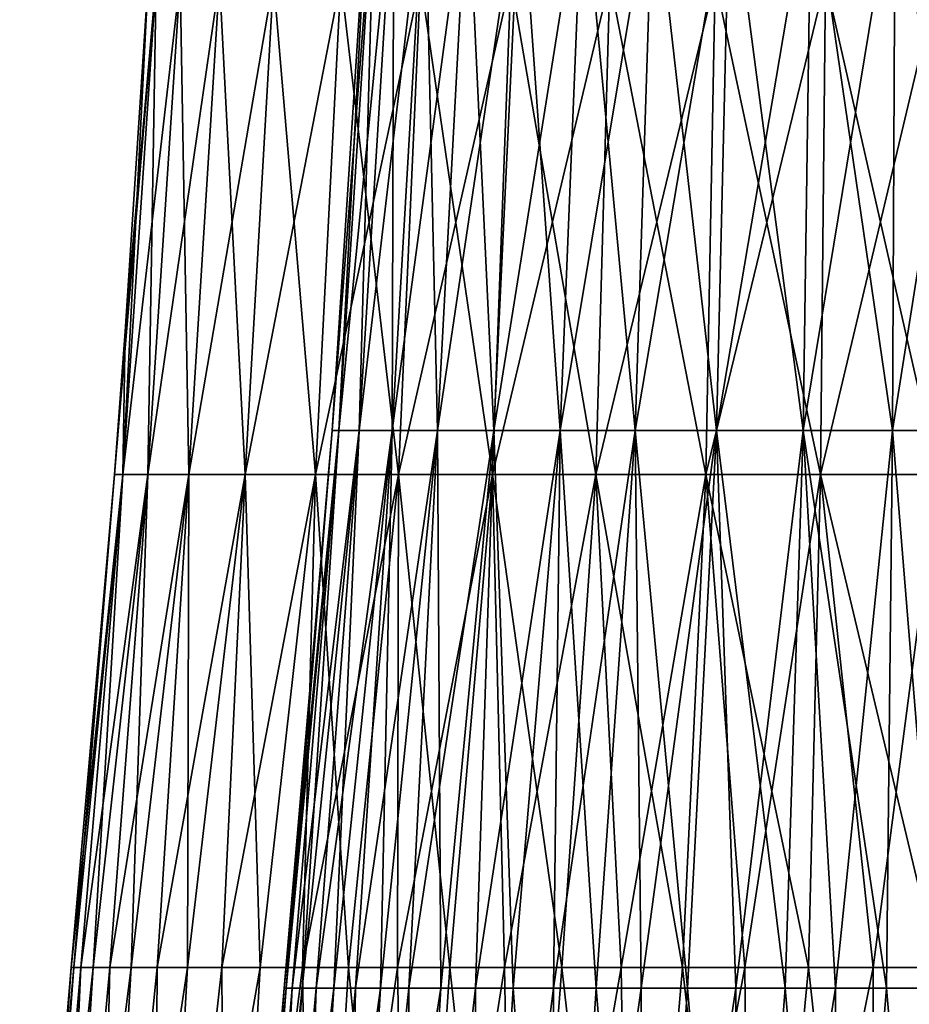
# Model space of a CAD drawing. Header units: metres. Extents: x -62 to 300, y -109 to 109.
# Tile 444 of 656: x -14 to 0, y 37 to 52. Entities that reach past the tile are written whole.
import ezdxf

# ---------------------------------------------------------------- set-up
doc = ezdxf.new("R2010")
doc.units = ezdxf.units.M
doc.layers.add('solid_500635', color=7, linetype='CONTINUOUS')

msp = doc.modelspace()

# ---------------------------------------------------------------- linework, layer by layer
at = {"layer": 'solid_500635'}
for points in [[(-8.688244, 54.543747, 1.309542), (-9.240166, 45.915028, 1.392731), (-9.344537, 45.915028)], [(-8.688244, 54.543747, 1.309542), (-9.344537, 45.915028), (-8.786381, 54.543747)], [(-9.240166, 45.915028, -1.392731), (-8.786381, 54.543747), (-9.344537, 45.915028)], [(-8.396027, 54.543747, 2.589831), (-8.929385, 45.915028, 2.75435), (-9.240166, 45.915028, 1.392731)], [(-8.688244, 54.543747, 1.309542), (-8.396027, 54.543747, 2.589831), (-9.240166, 45.915028, 1.392731)], [(-9.240166, 45.915028, -1.392731), (-8.688244, 54.543747, -1.309542), (-8.786381, 54.543747)], [(-9.240166, 45.915028, -1.392731), (-8.929385, 45.915028, -2.75435), (-8.688244, 54.543747, -1.309542)], [(-7.916255, 54.543747, 3.812268), (-8.419136, 45.915028, 4.054442), (-8.929385, 45.915028, 2.75435)], [(-8.396027, 54.543747, 2.589831), (-7.916255, 54.543747, 3.812268), (-8.929385, 45.915028, 2.75435)], [(-8.929385, 45.915028, -2.75435), (-8.396027, 54.543747, -2.589831), (-8.688244, 54.543747, -1.309542)], [(-8.929385, 45.915028, -2.75435), (-8.419136, 45.915028, -4.054442), (-8.396027, 54.543747, -2.589831)], [(-7.259648, 54.543747, 4.949544), (-7.720819, 45.915028, 5.263965), (-8.419136, 45.915028, 4.054442)], [(-7.916255, 54.543747, 3.812268), (-7.259648, 54.543747, 4.949544), (-8.419136, 45.915028, 4.054442)], [(-8.419136, 45.915028, -4.054442), (-7.916255, 54.543747, -3.812268), (-8.396027, 54.543747, -2.589831)], [(-8.419136, 45.915028, -4.054442), (-7.720819, 45.915028, -5.263965), (-7.916255, 54.543747, -3.812268)], [(-7.720819, 45.915028, -5.263965), (-7.259648, 54.543747, -4.949544), (-7.916255, 54.543747, -3.812268)], [(-6.440873, 54.543747, 5.976257), (-6.85003, 45.915028, 6.355899), (-7.720819, 45.915028, 5.263965)], [(-7.259648, 54.543747, 4.949544), (-6.440873, 54.543747, 5.976257), (-7.720819, 45.915028, 5.263965)], [(-7.720819, 45.915028, -5.263965), (-6.85003, 45.915028, -6.355899), (-7.259648, 54.543747, -4.949544)], [(-6.85003, 45.915028, -6.355899), (-6.440873, 54.543747, -5.976257), (-7.259648, 54.543747, -4.949544)], [(-5.478219, 54.543747, 6.869469), (-5.826223, 45.915028, 7.305853), (-6.85003, 45.915028, 6.355899)], [(-6.440873, 54.543747, 5.976257), (-5.478219, 54.543747, 6.869469), (-6.85003, 45.915028, 6.355899)], [(-6.85003, 45.915028, -6.355899), (-5.826223, 45.915028, -7.305853), (-6.440873, 54.543747, -5.976257)], [(-5.826223, 45.915028, -7.305853), (-5.478219, 54.543747, -6.869469), (-6.440873, 54.543747, -5.976257)], [(-4.39319, 54.543747, 7.609229), (-4.672268, 45.915028, 8.092606), (-5.826223, 45.915028, 7.305853)], [(-5.478219, 54.543747, 6.869469), (-4.39319, 54.543747, 7.609229), (-5.826223, 45.915028, 7.305853)], [(-5.826223, 45.915028, -7.305853), (-4.672268, 45.915028, -8.092606), (-5.478219, 54.543747, -6.869469)], [(-4.672268, 45.915028, -8.092606), (-4.39319, 54.543747, -7.609229), (-5.478219, 54.543747, -6.869469)], [(-3.210025, 54.543747, 8.179011), (-3.413943, 45.915028, 8.698584), (-4.672268, 45.915028, 8.092606)], [(-4.39319, 54.543747, 7.609229), (-3.210025, 54.543747, 8.179011), (-4.672268, 45.915028, 8.092606)], [(-4.672268, 45.915028, -8.092606), (-3.413943, 45.915028, -8.698584), (-4.39319, 54.543747, -7.609229)], [(-3.413943, 45.915028, -8.698584), (-3.210025, 54.543747, -8.179011), (-4.39319, 54.543747, -7.609229)], [(-1.955154, 54.543747, 8.566088), (-2.079355, 45.915028, 9.11025), (-3.413943, 45.915028, 8.698584)], [(-3.210025, 54.543747, 8.179011), (-1.955154, 54.543747, 8.566088), (-3.413943, 45.915028, 8.698584)], [(-3.413943, 45.915028, -8.698584), (-2.079355, 45.915028, -9.11025), (-3.210025, 54.543747, -8.179011)], [(-2.079355, 45.915028, -9.11025), (-1.955154, 54.543747, -8.566088), (-3.210025, 54.543747, -8.179011)], [(-0.656607, 54.543747, 8.761812), (-0.698318, 45.915028, 9.318407), (-2.079355, 45.915028, 9.11025)], [(-1.955154, 54.543747, 8.566088), (-0.656607, 54.543747, 8.761812), (-2.079355, 45.915028, 9.11025)], [(-2.079355, 45.915028, -9.11025), (-0.698318, 45.915028, -9.318407), (-1.955154, 54.543747, -8.566088)], [(-0.698318, 45.915028, -9.318407), (-0.656607, 54.543747, -8.761812), (-1.955154, 54.543747, -8.566088)], [(0.656607, 54.543747, 8.761812), (0.698318, 45.915028, 9.318407), (-0.698318, 45.915028, 9.318407)], [(-0.656607, 54.543747, 8.761812), (0.656607, 54.543747, 8.761812), (-0.698318, 45.915028, 9.318407)], [(-0.698318, 45.915028, -9.318407), (0.698318, 45.915028, -9.318407), (-0.656607, 54.543747, -8.761812)], [(0.698318, 45.915028, -9.318407), (0.656607, 54.543747, -8.761812), (-0.656607, 54.543747, -8.761812)], [(-12.061921, 52.866737, -1.734242), (-12.7061, 45.23761), (-12.54082, 47.441353)], [(-12.57677, 45.23761, -1.808267), (-12.7061, 45.23761), (-12.061921, 52.866737, -1.734242)], [(-12.57677, 45.23761, 1.808267), (-12.061921, 52.866737, 1.734242), (-12.185957, 52.86673)], [(-12.57677, 45.23761, 1.808267), (-12.191413, 45.23761, 3.579722), (-12.061921, 52.866737, 1.734242)], [(-12.57677, 45.23761, -1.808267), (-12.061921, 52.866737, -1.734242), (-11.69234, 52.866737, -3.433181)], [(-12.191413, 45.23761, -3.579722), (-12.57677, 45.23761, -1.808267), (-11.69234, 52.866737, -3.433181)], [(-12.54082, 47.441353), (-12.57677, 45.23761, 1.808267), (-12.185957, 52.86673)], [(-12.061921, 52.866737, -1.734242), (-12.54082, 47.441353), (-12.185957, 52.86673)], [(-12.191413, 45.23761, 3.579722), (-11.69234, 52.866737, 3.433181), (-12.061921, 52.866737, 1.734242)], [(-12.191413, 45.23761, 3.579722), (-11.557875, 45.23761, 5.278305), (-11.69234, 52.866737, 3.433181)], [(-12.191413, 45.23761, -3.579722), (-11.69234, 52.866737, -3.433181), (-11.084736, 52.866737, -5.062229)], [(-11.557875, 45.23761, -5.278305), (-12.191413, 45.23761, -3.579722), (-11.084736, 52.866737, -5.062229)], [(-11.557875, 45.23761, 5.278305), (-11.084736, 52.866737, 5.062229), (-11.69234, 52.866737, 3.433181)], [(-11.557875, 45.23761, 5.278305), (-10.689051, 45.23761, 6.869436), (-11.084736, 52.866737, 5.062229)], [(-11.557875, 45.23761, -5.278305), (-11.084736, 52.866737, -5.062229), (-10.251479, 52.866737, -6.588225)], [(-10.689051, 45.23761, -6.869436), (-11.557875, 45.23761, -5.278305), (-10.251479, 52.866737, -6.588225)], [(-10.689051, 45.23761, 6.869436), (-10.251479, 52.866737, 6.588225), (-11.084736, 52.866737, 5.062229)], [(-10.689051, 45.23761, 6.869436), (-9.60263, 45.23761, 8.320725), (-10.251479, 52.866737, 6.588225)], [(-10.689051, 45.23761, -6.869436), (-10.251479, 52.866737, -6.588225), (-9.209532, 52.866737, -7.980104)], [(-9.60263, 45.23761, -8.320725), (-10.689051, 45.23761, -6.869436), (-9.209532, 52.866737, -7.980104)], [(-9.60263, 45.23761, 8.320725), (-9.209532, 52.866737, 7.980104), (-10.251479, 52.866737, 6.588225)], [(-9.60263, 45.23761, 8.320725), (-8.320725, 45.23761, 9.60263), (-9.209532, 52.866737, 7.980104)], [(-9.60263, 45.23761, -8.320725), (-9.209532, 52.866737, -7.980104), (-7.980104, 52.866737, -9.209532)], [(-8.320725, 45.23761, -9.60263), (-9.60263, 45.23761, -8.320725), (-7.980104, 52.866737, -9.209532)], [(-8.320725, 45.23761, 9.60263), (-7.980104, 52.866737, 9.209532), (-9.209532, 52.866737, 7.980104)], [(-8.320725, 45.23761, 9.60263), (-6.869436, 45.23761, 10.689051), (-7.980104, 52.866737, 9.209532)], [(-8.320725, 45.23761, -9.60263), (-7.980104, 52.866737, -9.209532), (-6.588225, 52.866737, -10.251479)], [(-6.869436, 45.23761, -10.689051), (-8.320725, 45.23761, -9.60263), (-6.588225, 52.866737, -10.251479)], [(-6.869436, 45.23761, 10.689051), (-6.588225, 52.866737, 10.251479), (-7.980104, 52.866737, 9.209532)], [(-6.869436, 45.23761, 10.689051), (-5.278305, 45.23761, 11.557875), (-6.588225, 52.866737, 10.251479)], [(-6.869436, 45.23761, -10.689051), (-6.588225, 52.866737, -10.251479), (-5.062229, 52.866737, -11.084736)], [(-5.278305, 45.23761, -11.557875), (-6.869436, 45.23761, -10.689051), (-5.062229, 52.866737, -11.084736)], [(-5.278305, 45.23761, 11.557875), (-5.062229, 52.866737, 11.084736), (-6.588225, 52.866737, 10.251479)], [(-5.278305, 45.23761, 11.557875), (-3.579722, 45.23761, 12.191413), (-5.062229, 52.866737, 11.084736)], [(-5.278305, 45.23761, -11.557875), (-5.062229, 52.866737, -11.084736), (-3.433181, 52.866737, -11.69234)], [(-3.579722, 45.23761, -12.191413), (-5.278305, 45.23761, -11.557875), (-3.433181, 52.866737, -11.69234)], [(-3.579722, 45.23761, 12.191413), (-3.433181, 52.866737, 11.69234), (-5.062229, 52.866737, 11.084736)], [(-3.579722, 45.23761, 12.191413), (-1.808267, 45.23761, 12.57677), (-3.433181, 52.866737, 11.69234)], [(-3.579722, 45.23761, -12.191413), (-3.433181, 52.866737, -11.69234), (-1.734242, 52.866737, -12.061921)], [(-1.808267, 45.23761, -12.57677), (-3.579722, 45.23761, -12.191413), (-1.734242, 52.866737, -12.061921)], [(-1.808267, 45.23761, 12.57677), (-1.734242, 52.866737, 12.061921), (-3.433181, 52.866737, 11.69234)], [(-1.808267, 45.23761, 12.57677), (0, 45.23761, 12.7061), (-1.734242, 52.866737, 12.061921)], [(-1.808267, 45.23761, -12.57677), (-1.734242, 52.866737, -12.061921), (0, 52.866737, -12.185956)], [(0, 45.23761, -12.7061), (-1.808267, 45.23761, -12.57677), (0, 52.866737, -12.185956)], [(0, 45.23761, 12.7061), (0, 52.866737, 12.185956), (-1.734242, 52.866737, 12.061921)], [(-12.54082, 47.441353), (-12.7061, 45.23761), (-12.57677, 45.23761, 1.808267)], [(-9.240166, 45.915028, 1.392731), (-10.055351, 37.30883, 0.791373), (-10.086445, 37.30883)], [(-9.344537, 45.915028), (-10.086445, 37.30883), (-10.055351, 37.30883, -0.791373)], [(-9.344537, 45.915028), (-9.240166, 45.915028, 1.392731), (-10.086445, 37.30883)], [(-9.240166, 45.915028, 1.392731), (-9.962264, 37.30883, 1.577868), (-10.055351, 37.30883, 0.791373)], [(-9.240166, 45.915028, -1.392731), (-10.055351, 37.30883, -0.791373), (-9.962264, 37.30883, -1.577868)], [(-9.240166, 45.915028, -1.392731), (-9.344537, 45.915028), (-10.055351, 37.30883, -0.791373)], [(-8.929385, 45.915028, 2.75435), (-9.807755, 37.30883, 2.354634), (-9.962264, 37.30883, 1.577868)], [(-9.240166, 45.915028, 1.392731), (-8.929385, 45.915028, 2.75435), (-9.962264, 37.30883, 1.577868)], [(-9.240166, 45.915028, -1.392731), (-9.962264, 37.30883, -1.577868), (-9.807755, 37.30883, -2.354634)], [(-8.929385, 45.915028, 2.75435), (-9.592779, 37.30883, 3.116883), (-9.807755, 37.30883, 2.354634)], [(-8.929385, 45.915028, -2.75435), (-9.807755, 37.30883, -2.354634), (-9.592779, 37.30883, -3.116883)], [(-9.240166, 45.915028, -1.392731), (-9.807755, 37.30883, -2.354634), (-8.929385, 45.915028, -2.75435)], [(-8.419136, 45.915028, 4.054442), (-9.31866, 37.30883, 3.859915), (-9.592779, 37.30883, 3.116883)], [(-8.929385, 45.915028, 2.75435), (-8.419136, 45.915028, 4.054442), (-9.592779, 37.30883, 3.116883)], [(-8.929385, 45.915028, -2.75435), (-9.592779, 37.30883, -3.116883), (-9.31866, 37.30883, -3.859915)], [(-8.419136, 45.915028, 4.054442), (-8.987088, 37.30883, 4.57915), (-9.31866, 37.30883, 3.859915)], [(-8.419136, 45.915028, -4.054442), (-9.31866, 37.30883, -3.859915), (-8.987088, 37.30883, -4.57915)], [(-8.929385, 45.915028, -2.75435), (-9.31866, 37.30883, -3.859915), (-8.419136, 45.915028, -4.054442)], [(-7.720819, 45.915028, 5.263965), (-8.600108, 37.30883, 5.270153), (-8.987088, 37.30883, 4.57915)], [(-8.419136, 45.915028, 4.054442), (-7.720819, 45.915028, 5.263965), (-8.987088, 37.30883, 4.57915)], [(-8.419136, 45.915028, -4.054442), (-8.987088, 37.30883, -4.57915), (-8.600108, 37.30883, -5.270153)], [(-7.720819, 45.915028, 5.263965), (-8.160106, 37.30883, 5.928663), (-8.600108, 37.30883, 5.270153)], [(-7.720819, 45.915028, -5.263965), (-8.600108, 37.30883, -5.270153), (-8.160106, 37.30883, -5.928663)], [(-8.419136, 45.915028, -4.054442), (-8.600108, 37.30883, -5.270153), (-7.720819, 45.915028, -5.263965)], [(-6.85003, 45.915028, 6.355899), (-7.669793, 37.30883, 6.550622), (-8.160106, 37.30883, 5.928663)], [(-7.720819, 45.915028, 5.263965), (-6.85003, 45.915028, 6.355899), (-8.160106, 37.30883, 5.928663)], [(-7.720819, 45.915028, -5.263965), (-8.160106, 37.30883, -5.928663), (-7.669793, 37.30883, -6.550622)], [(-7.720819, 45.915028, -5.263965), (-7.669793, 37.30883, -6.550622), (-6.85003, 45.915028, -6.355899)], [(-6.85003, 45.915028, 6.355899), (-7.132194, 37.30883, 7.132194), (-7.669793, 37.30883, 6.550622)], [(-6.85003, 45.915028, -6.355899), (-7.669793, 37.30883, -6.550622), (-7.132194, 37.30883, -7.132194)], [(-5.826223, 45.915028, 7.305853), (-6.550622, 37.30883, 7.669793), (-7.132194, 37.30883, 7.132194)], [(-6.85003, 45.915028, 6.355899), (-5.826223, 45.915028, 7.305853), (-7.132194, 37.30883, 7.132194)], [(-6.85003, 45.915028, -6.355899), (-7.132194, 37.30883, -7.132194), (-6.550622, 37.30883, -7.669793)], [(-6.85003, 45.915028, -6.355899), (-6.550622, 37.30883, -7.669793), (-5.826223, 45.915028, -7.305853)], [(-5.826223, 45.915028, 7.305853), (-5.928663, 37.30883, 8.160106), (-6.550622, 37.30883, 7.669793)], [(-5.826223, 45.915028, -7.305853), (-6.550622, 37.30883, -7.669793), (-5.928663, 37.30883, -8.160106)], [(-4.672268, 45.915028, 8.092606), (-5.270153, 37.30883, 8.600108), (-5.928663, 37.30883, 8.160106)], [(-5.826223, 45.915028, 7.305853), (-4.672268, 45.915028, 8.092606), (-5.928663, 37.30883, 8.160106)], [(-5.826223, 45.915028, -7.305853), (-5.928663, 37.30883, -8.160106), (-5.270153, 37.30883, -8.600108)], [(-5.826223, 45.915028, -7.305853), (-5.270153, 37.30883, -8.600108), (-4.672268, 45.915028, -8.092606)], [(-4.672268, 45.915028, 8.092606), (-4.57915, 37.30883, 8.987088), (-5.270153, 37.30883, 8.600108)], [(-4.672268, 45.915028, -8.092606), (-5.270153, 37.30883, -8.600108), (-4.57915, 37.30883, -8.987088)], [(-4.672268, 45.915028, 8.092606), (-3.413943, 45.915028, 8.698584), (-4.57915, 37.30883, 8.987088)], [(-4.672268, 45.915028, -8.092606), (-4.57915, 37.30883, -8.987088), (-3.859915, 37.30883, -9.31866)], [(-4.672268, 45.915028, -8.092606), (-3.859915, 37.30883, -9.31866), (-3.413943, 45.915028, -8.698584)], [(-3.413943, 45.915028, 8.698584), (-3.859915, 37.30883, 9.31866), (-4.57915, 37.30883, 8.987088)], [(-3.413943, 45.915028, 8.698584), (-3.116883, 37.30883, 9.592779), (-3.859915, 37.30883, 9.31866)], [(-3.413943, 45.915028, -8.698584), (-3.859915, 37.30883, -9.31866), (-3.116883, 37.30883, -9.592779)], [(-3.413943, 45.915028, 8.698584), (-2.079355, 45.915028, 9.11025), (-3.116883, 37.30883, 9.592779)], [(-3.413943, 45.915028, -8.698584), (-3.116883, 37.30883, -9.592779), (-2.354634, 37.30883, -9.807755)], [(-3.413943, 45.915028, -8.698584), (-2.354634, 37.30883, -9.807755), (-2.079355, 45.915028, -9.11025)], [(-2.079355, 45.915028, 9.11025), (-2.354634, 37.30883, 9.807755), (-3.116883, 37.30883, 9.592779)], [(-2.079355, 45.915028, 9.11025), (-1.577868, 37.30883, 9.962264), (-2.354634, 37.30883, 9.807755)], [(-2.079355, 45.915028, -9.11025), (-2.354634, 37.30883, -9.807755), (-1.577868, 37.30883, -9.962264)], [(-2.079355, 45.915028, 9.11025), (-0.698318, 45.915028, 9.318407), (-1.577868, 37.30883, 9.962264)], [(-2.079355, 45.915028, -9.11025), (-1.577868, 37.30883, -9.962264), (-0.791373, 37.30883, -10.055351)], [(-2.079355, 45.915028, -9.11025), (-0.791373, 37.30883, -10.055351), (-0.698318, 45.915028, -9.318407)], [(-0.698318, 45.915028, 9.318407), (-0.791373, 37.30883, 10.055351), (-1.577868, 37.30883, 9.962264)], [(-0.698318, 45.915028, 9.318407), (0, 37.30883, 10.086445), (-0.791373, 37.30883, 10.055351)], [(-0.698318, 45.915028, -9.318407), (-0.791373, 37.30883, -10.055351), (0, 37.30883, -10.086445)], [(-0.698318, 45.915028, 9.318407), (0.698318, 45.915028, 9.318407), (0, 37.30883, 10.086445)], [(-0.698318, 45.915028, -9.318407), (0, 37.30883, -10.086445), (0.698318, 45.915028, -9.318407)], [(-12.57677, 45.23761, -1.808267), (-13.333644, 37.627399, -0.999218), (-13.371032, 37.627399)], [(-12.7061, 45.23761), (-13.371032, 37.627399), (-13.333644, 37.627399, 0.999218)], [(-12.57677, 45.23761, -1.808267), (-13.371032, 37.627399), (-12.7061, 45.23761)], [(-12.57677, 45.23761, -1.808267), (-13.221688, 37.627399, -1.992849), (-13.333644, 37.627399, -0.999218)], [(-12.57677, 45.23761, 1.808267), (-13.333644, 37.627399, 0.999218), (-13.221688, 37.627399, 1.992849)], [(-12.7061, 45.23761), (-13.333644, 37.627399, 0.999218), (-12.57677, 45.23761, 1.808267)], [(-12.191413, 45.23761, -3.579722), (-13.035792, 37.627399, -2.975334), (-13.221688, 37.627399, -1.992849)], [(-12.191413, 45.23761, -3.579722), (-13.221688, 37.627399, -1.992849), (-12.57677, 45.23761, -1.808267)], [(-12.57677, 45.23761, 1.808267), (-13.221688, 37.627399, 1.992849), (-13.035792, 37.627399, 2.975334)], [(-12.191413, 45.23761, -3.579722), (-12.776995, 37.627399, -3.941181), (-13.035792, 37.627399, -2.975334)], [(-12.191413, 45.23761, 3.579722), (-13.035792, 37.627399, 2.975334), (-12.776995, 37.627399, 3.941181)], [(-12.57677, 45.23761, 1.808267), (-13.035792, 37.627399, 2.975334), (-12.191413, 45.23761, 3.579722)], [(-11.557875, 45.23761, -5.278305), (-12.446743, 37.627399, -4.884986), (-12.776995, 37.627399, -3.941181)], [(-11.557875, 45.23761, -5.278305), (-12.776995, 37.627399, -3.941181), (-12.191413, 45.23761, -3.579722)], [(-12.191413, 45.23761, 3.579722), (-12.776995, 37.627399, 3.941181), (-12.446743, 37.627399, 4.884986)], [(-11.557875, 45.23761, -5.278305), (-12.046884, 37.627399, -5.801473), (-12.446743, 37.627399, -4.884986)], [(-11.557875, 45.23761, 5.278305), (-12.446743, 37.627399, 4.884986), (-12.046884, 37.627399, 5.801473)], [(-12.191413, 45.23761, 3.579722), (-12.446743, 37.627399, 4.884986), (-11.557875, 45.23761, 5.278305)], [(-10.689051, 45.23761, -6.869436), (-11.579654, 37.627399, -6.685516), (-12.046884, 37.627399, -5.801473)], [(-10.689051, 45.23761, -6.869436), (-12.046884, 37.627399, -5.801473), (-11.557875, 45.23761, -5.278305)], [(-11.557875, 45.23761, 5.278305), (-12.046884, 37.627399, 5.801473), (-11.579654, 37.627399, 6.685516)], [(-10.689051, 45.23761, -6.869436), (-11.047665, 37.627399, -7.53217), (-11.579654, 37.627399, -6.685516)], [(-10.689051, 45.23761, 6.869436), (-11.579654, 37.627399, 6.685516), (-11.047665, 37.627399, 7.53217)], [(-11.557875, 45.23761, 5.278305), (-11.579654, 37.627399, 6.685516), (-10.689051, 45.23761, 6.869436)], [(-9.60263, 45.23761, -8.320725), (-10.453894, 37.627399, -8.336702), (-11.047665, 37.627399, -7.53217)], [(-9.60263, 45.23761, -8.320725), (-11.047665, 37.627399, -7.53217), (-10.689051, 45.23761, -6.869436)], [(-10.689051, 45.23761, 6.869436), (-11.047665, 37.627399, 7.53217), (-10.453894, 37.627399, 8.336702)], [(-10.689051, 45.23761, 6.869436), (-10.453894, 37.627399, 8.336702), (-9.60263, 45.23761, 8.320725)], [(-9.60263, 45.23761, -8.320725), (-9.80166, 37.627399, -9.094611), (-10.453894, 37.627399, -8.336702)], [(-9.60263, 45.23761, 8.320725), (-10.453894, 37.627399, 8.336702), (-9.80166, 37.627399, 9.094611)], [(-8.320725, 45.23761, -9.60263), (-9.094611, 37.627399, -9.80166), (-9.80166, 37.627399, -9.094611)], [(-8.320725, 45.23761, -9.60263), (-9.80166, 37.627399, -9.094611), (-9.60263, 45.23761, -8.320725)], [(-9.60263, 45.23761, 8.320725), (-9.80166, 37.627399, 9.094611), (-9.094611, 37.627399, 9.80166)], [(-9.60263, 45.23761, 8.320725), (-9.094611, 37.627399, 9.80166), (-8.320725, 45.23761, 9.60263)], [(-8.320725, 45.23761, -9.60263), (-8.336702, 37.627399, -10.453894), (-9.094611, 37.627399, -9.80166)], [(-8.320725, 45.23761, 9.60263), (-9.094611, 37.627399, 9.80166), (-8.336702, 37.627399, 10.453894)], [(-6.869436, 45.23761, -10.689051), (-7.53217, 37.627399, -11.047665), (-8.336702, 37.627399, -10.453894)], [(-6.869436, 45.23761, -10.689051), (-8.336702, 37.627399, -10.453894), (-8.320725, 45.23761, -9.60263)], [(-8.320725, 45.23761, 9.60263), (-8.336702, 37.627399, 10.453894), (-7.53217, 37.627399, 11.047665)], [(-8.320725, 45.23761, 9.60263), (-7.53217, 37.627399, 11.047665), (-6.869436, 45.23761, 10.689051)], [(-6.869436, 45.23761, -10.689051), (-6.685516, 37.627399, -11.579654), (-7.53217, 37.627399, -11.047665)], [(-6.869436, 45.23761, 10.689051), (-7.53217, 37.627399, 11.047665), (-6.685516, 37.627399, 11.579654)], [(-5.278305, 45.23761, -11.557875), (-6.685516, 37.627399, -11.579654), (-6.869436, 45.23761, -10.689051)], [(-6.869436, 45.23761, 10.689051), (-6.685516, 37.627399, 11.579654), (-5.801473, 37.627399, 12.046884)], [(-6.869436, 45.23761, 10.689051), (-5.801473, 37.627399, 12.046884), (-5.278305, 45.23761, 11.557875)], [(-5.278305, 45.23761, -11.557875), (-5.801473, 37.627399, -12.046884), (-6.685516, 37.627399, -11.579654)], [(-5.278305, 45.23761, -11.557875), (-4.884986, 37.627399, -12.446743), (-5.801473, 37.627399, -12.046884)], [(-5.278305, 45.23761, 11.557875), (-5.801473, 37.627399, 12.046884), (-4.884986, 37.627399, 12.446743)], [(-3.579722, 45.23761, -12.191413), (-4.884986, 37.627399, -12.446743), (-5.278305, 45.23761, -11.557875)], [(-5.278305, 45.23761, 11.557875), (-4.884986, 37.627399, 12.446743), (-3.941181, 37.627399, 12.776995)], [(-5.278305, 45.23761, 11.557875), (-3.941181, 37.627399, 12.776995), (-3.579722, 45.23761, 12.191413)], [(-3.579722, 45.23761, -12.191413), (-3.941181, 37.627399, -12.776995), (-4.884986, 37.627399, -12.446743)], [(-3.579722, 45.23761, -12.191413), (-2.975334, 37.627399, -13.035792), (-3.941181, 37.627399, -12.776995)], [(-3.579722, 45.23761, 12.191413), (-3.941181, 37.627399, 12.776995), (-2.975334, 37.627399, 13.035792)], [(-1.808267, 45.23761, -12.57677), (-2.975334, 37.627399, -13.035792), (-3.579722, 45.23761, -12.191413)], [(-3.579722, 45.23761, 12.191413), (-2.975334, 37.627399, 13.035792), (-1.992849, 37.627399, 13.221688)], [(-3.579722, 45.23761, 12.191413), (-1.992849, 37.627399, 13.221688), (-1.808267, 45.23761, 12.57677)], [(-1.808267, 45.23761, -12.57677), (-1.992849, 37.627399, -13.221688), (-2.975334, 37.627399, -13.035792)], [(-1.808267, 45.23761, -12.57677), (-0.999218, 37.627399, -13.333644), (-1.992849, 37.627399, -13.221688)], [(-1.808267, 45.23761, 12.57677), (-1.992849, 37.627399, 13.221688), (-0.999218, 37.627399, 13.333644)], [(0, 45.23761, -12.7061), (-0.999218, 37.627399, -13.333644), (-1.808267, 45.23761, -12.57677)], [(-1.808267, 45.23761, 12.57677), (-0.999218, 37.627399, 13.333644), (0, 37.627399, 13.371032)], [(-1.808267, 45.23761, 12.57677), (0, 37.627399, 13.371032), (0, 45.23761, 12.7061)], [(0, 45.23761, -12.7061), (0, 37.627399, -13.371032), (-0.999218, 37.627399, -13.333644)], [(-13.333644, 37.627399, -0.999218), (-14.167135, 28.239803), (-13.371032, 37.627399)], [(-14.035182, 28.239803, 1.929091), (-13.371032, 37.627399), (-14.167135, 28.239803)], [(-13.333644, 37.627399, -0.999218), (-14.035182, 28.239803, -1.929091), (-14.167135, 28.239803)], [(-13.333644, 37.627399, 0.999218), (-13.371032, 37.627399), (-14.035182, 28.239803, 1.929091)], [(-13.035792, 37.627399, -2.975334), (-13.64178, 28.239803, -3.822248), (-14.035182, 28.239803, -1.929091)], [(-13.221688, 37.627399, -1.992849), (-13.035792, 37.627399, -2.975334), (-14.035182, 28.239803, -1.929091)], [(-13.333644, 37.627399, -0.999218), (-13.221688, 37.627399, -1.992849), (-14.035182, 28.239803, -1.929091)], [(-13.221688, 37.627399, 1.992849), (-14.035182, 28.239803, 1.929091), (-13.64178, 28.239803, 3.822248)], [(-13.221688, 37.627399, 1.992849), (-13.333644, 37.627399, 0.999218), (-14.035182, 28.239803, 1.929091)], [(-12.446743, 37.627399, -4.884986), (-12.994257, 28.239803, -5.644202), (-13.64178, 28.239803, -3.822248)], [(-12.776995, 37.627399, -3.941181), (-12.446743, 37.627399, -4.884986), (-13.64178, 28.239803, -3.822248)], [(-13.035792, 37.627399, -2.975334), (-12.776995, 37.627399, -3.941181), (-13.64178, 28.239803, -3.822248)], [(-12.776995, 37.627399, 3.941181), (-13.64178, 28.239803, 3.822248), (-12.994257, 28.239803, 5.644202)], [(-13.035792, 37.627399, 2.975334), (-13.221688, 37.627399, 1.992849), (-13.64178, 28.239803, 3.822248)], [(-12.776995, 37.627399, 3.941181), (-13.035792, 37.627399, 2.975334), (-13.64178, 28.239803, 3.822248)], [(-11.579654, 37.627399, -6.685516), (-12.104675, 28.239803, -7.361016), (-12.994257, 28.239803, -5.644202)], [(-12.046884, 37.627399, -5.801473), (-11.579654, 37.627399, -6.685516), (-12.994257, 28.239803, -5.644202)], [(-12.446743, 37.627399, -4.884986), (-12.046884, 37.627399, -5.801473), (-12.994257, 28.239803, -5.644202)], [(-12.046884, 37.627399, 5.801473), (-12.994257, 28.239803, 5.644202), (-12.104675, 28.239803, 7.361016)], [(-12.446743, 37.627399, 4.884986), (-12.776995, 37.627399, 3.941181), (-12.994257, 28.239803, 5.644202)], [(-12.046884, 37.627399, 5.801473), (-12.446743, 37.627399, 4.884986), (-12.994257, 28.239803, 5.644202)], [(-10.453894, 37.627399, -8.336702), (-10.989607, 28.239803, -8.940708), (-12.104675, 28.239803, -7.361016)], [(-11.047665, 37.627399, -7.53217), (-10.453894, 37.627399, -8.336702), (-12.104675, 28.239803, -7.361016)], [(-11.579654, 37.627399, -6.685516), (-11.047665, 37.627399, -7.53217), (-12.104675, 28.239803, -7.361016)], [(-11.047665, 37.627399, 7.53217), (-12.104675, 28.239803, 7.361016), (-10.989607, 28.239803, 8.940708)], [(-11.579654, 37.627399, 6.685516), (-12.046884, 37.627399, 5.801473), (-12.104675, 28.239803, 7.361016)], [(-11.047665, 37.627399, 7.53217), (-11.579654, 37.627399, 6.685516), (-12.104675, 28.239803, 7.361016)], [(-10.453894, 37.627399, 8.336702), (-11.047665, 37.627399, 7.53217), (-10.989607, 28.239803, 8.940708)], [(-9.80166, 37.627399, -9.094611), (-9.669823, 28.239803, -10.353852), (-10.989607, 28.239803, -8.940708)], [(-10.453894, 37.627399, -8.336702), (-9.80166, 37.627399, -9.094611), (-10.989607, 28.239803, -8.940708)], [(-9.80166, 37.627399, 9.094611), (-10.989607, 28.239803, 8.940708), (-9.669823, 28.239803, 10.353852)], [(-9.80166, 37.627399, 9.094611), (-10.453894, 37.627399, 8.336702), (-10.989607, 28.239803, 8.940708)], [(-9.80166, 37.627399, -9.094611), (-9.094611, 37.627399, -9.80166), (-9.669823, 28.239803, -10.353852)], [(-9.094611, 37.627399, 9.80166), (-9.80166, 37.627399, 9.094611), (-9.669823, 28.239803, 10.353852)], [(-8.336702, 37.627399, -10.453894), (-8.169909, 28.239803, -11.574123), (-9.669823, 28.239803, -10.353852)], [(-9.094611, 37.627399, -9.80166), (-8.336702, 37.627399, -10.453894), (-9.669823, 28.239803, -10.353852)], [(-9.094611, 37.627399, 9.80166), (-9.669823, 28.239803, 10.353852), (-8.169909, 28.239803, 11.574123)], [(-8.336702, 37.627399, 10.453894), (-9.094611, 37.627399, 9.80166), (-8.169909, 28.239803, 11.574123)], [(-8.336702, 37.627399, -10.453894), (-7.53217, 37.627399, -11.047665), (-8.169909, 28.239803, -11.574123)], [(-7.53217, 37.627399, 11.047665), (-8.336702, 37.627399, 10.453894), (-8.169909, 28.239803, 11.574123)], [(-6.685516, 37.627399, -11.579654), (-6.517804, 28.239803, -12.578791), (-8.169909, 28.239803, -11.574123)], [(-7.53217, 37.627399, -11.047665), (-6.685516, 37.627399, -11.579654), (-8.169909, 28.239803, -11.574123)], [(-7.53217, 37.627399, 11.047665), (-8.169909, 28.239803, 11.574123), (-6.517804, 28.239803, 12.578791)], [(-6.685516, 37.627399, 11.579654), (-7.53217, 37.627399, 11.047665), (-6.517804, 28.239803, 12.578791)], [(-6.685516, 37.627399, -11.579654), (-5.801473, 37.627399, -12.046884), (-6.517804, 28.239803, -12.578791)], [(-5.801473, 37.627399, 12.046884), (-6.685516, 37.627399, 11.579654), (-6.517804, 28.239803, 12.578791)], [(-4.884986, 37.627399, -12.446743), (-4.744285, 28.239803, -13.349138), (-6.517804, 28.239803, -12.578791)], [(-5.801473, 37.627399, -12.046884), (-4.884986, 37.627399, -12.446743), (-6.517804, 28.239803, -12.578791)], [(-5.801473, 37.627399, 12.046884), (-6.517804, 28.239803, 12.578791), (-4.744285, 28.239803, 13.349138)], [(-4.884986, 37.627399, 12.446743), (-5.801473, 37.627399, 12.046884), (-4.744285, 28.239803, 13.349138)], [(-4.884986, 37.627399, -12.446743), (-3.941181, 37.627399, -12.776995), (-4.744285, 28.239803, -13.349138)], [(-3.941181, 37.627399, 12.776995), (-4.884986, 37.627399, 12.446743), (-4.744285, 28.239803, 13.349138)], [(-2.975334, 37.627399, -13.035792), (-2.882389, 28.239803, -13.870817), (-4.744285, 28.239803, -13.349138)], [(-3.941181, 37.627399, -12.776995), (-2.975334, 37.627399, -13.035792), (-4.744285, 28.239803, -13.349138)], [(-3.941181, 37.627399, 12.776995), (-4.744285, 28.239803, 13.349138), (-2.882389, 28.239803, 13.870817)], [(-2.975334, 37.627399, 13.035792), (-3.941181, 37.627399, 12.776995), (-2.882389, 28.239803, 13.870817)], [(-2.975334, 37.627399, -13.035792), (-1.992849, 37.627399, -13.221688), (-2.882389, 28.239803, -13.870817)], [(-1.992849, 37.627399, 13.221688), (-2.975334, 37.627399, 13.035792), (-2.882389, 28.239803, 13.870817)], [(-0.999218, 37.627399, -13.333644), (-0.9668, 28.239803, -14.134109), (-2.882389, 28.239803, -13.870817)], [(-1.992849, 37.627399, -13.221688), (-0.999218, 37.627399, -13.333644), (-2.882389, 28.239803, -13.870817)], [(-1.992849, 37.627399, 13.221688), (-2.882389, 28.239803, 13.870817), (-0.9668, 28.239803, 14.134109)], [(-0.999218, 37.627399, 13.333644), (-1.992849, 37.627399, 13.221688), (-0.9668, 28.239803, 14.134109)], [(-0.999218, 37.627399, -13.333644), (0, 37.627399, -13.371032), (-0.9668, 28.239803, -14.134109)], [(0, 37.627399, 13.371032), (-0.999218, 37.627399, 13.333644), (-0.9668, 28.239803, 14.134109)], [(0, 37.627399, -13.371032), (0.9668, 28.239803, -14.134109), (-0.9668, 28.239803, -14.134109)], [(0, 37.627399, 13.371032), (-0.9668, 28.239803, 14.134109), (0.9668, 28.239803, 14.134109)], [(-10.055351, 37.30883, 0.791373), (-10.875809, 28.000711), (-10.086445, 37.30883)], [(-10.765108, 28.000711, -1.547789), (-10.086445, 37.30883), (-10.875809, 28.000711)], [(-10.055351, 37.30883, 0.791373), (-10.765108, 28.000711, 1.547789), (-10.875809, 28.000711)], [(-10.055351, 37.30883, -0.791373), (-10.086445, 37.30883), (-10.765108, 28.000711, -1.547789)], [(-9.807755, 37.30883, 2.354634), (-10.435262, 28.000711, 3.064069), (-10.765108, 28.000711, 1.547789)], [(-9.962264, 37.30883, 1.577868), (-9.807755, 37.30883, 2.354634), (-10.765108, 28.000711, 1.547789)], [(-10.055351, 37.30883, 0.791373), (-9.962264, 37.30883, 1.577868), (-10.765108, 28.000711, 1.547789)], [(-9.962264, 37.30883, -1.577868), (-10.765108, 28.000711, -1.547789), (-10.435262, 28.000711, -3.064069)], [(-9.962264, 37.30883, -1.577868), (-10.055351, 37.30883, -0.791373), (-10.765108, 28.000711, -1.547789)], [(-9.31866, 37.30883, 3.859915), (-9.892983, 28.000711, 4.517974), (-10.435262, 28.000711, 3.064069)], [(-9.592779, 37.30883, 3.116883), (-9.31866, 37.30883, 3.859915), (-10.435262, 28.000711, 3.064069)], [(-9.807755, 37.30883, 2.354634), (-9.592779, 37.30883, 3.116883), (-10.435262, 28.000711, 3.064069)], [(-9.592779, 37.30883, -3.116883), (-10.435262, 28.000711, -3.064069), (-9.892983, 28.000711, -4.517974)], [(-9.807755, 37.30883, -2.354634), (-9.962264, 37.30883, -1.577868), (-10.435262, 28.000711, -3.064069)], [(-9.592779, 37.30883, -3.116883), (-9.807755, 37.30883, -2.354634), (-10.435262, 28.000711, -3.064069)], [(-8.600108, 37.30883, 5.270153), (-9.149312, 28.000711, 5.879906), (-9.892983, 28.000711, 4.517974)], [(-8.987088, 37.30883, 4.57915), (-8.600108, 37.30883, 5.270153), (-9.892983, 28.000711, 4.517974)], [(-9.31866, 37.30883, 3.859915), (-8.987088, 37.30883, 4.57915), (-9.892983, 28.000711, 4.517974)], [(-8.987088, 37.30883, -4.57915), (-9.892983, 28.000711, -4.517974), (-9.149312, 28.000711, -5.879906)], [(-9.31866, 37.30883, -3.859915), (-9.592779, 37.30883, -3.116883), (-9.892983, 28.000711, -4.517974)], [(-8.987088, 37.30883, -4.57915), (-9.31866, 37.30883, -3.859915), (-9.892983, 28.000711, -4.517974)], [(-7.669793, 37.30883, 6.550622), (-8.219388, 28.000711, 7.12214), (-9.149312, 28.000711, 5.879906)], [(-8.160106, 37.30883, 5.928663), (-7.669793, 37.30883, 6.550622), (-9.149312, 28.000711, 5.879906)], [(-8.600108, 37.30883, 5.270153), (-8.160106, 37.30883, 5.928663), (-9.149312, 28.000711, 5.879906)], [(-8.160106, 37.30883, -5.928663), (-9.149312, 28.000711, -5.879906), (-8.219388, 28.000711, -7.12214)], [(-8.600108, 37.30883, -5.270153), (-8.987088, 37.30883, -4.57915), (-9.149312, 28.000711, -5.879906)], [(-8.160106, 37.30883, -5.928663), (-8.600108, 37.30883, -5.270153), (-9.149312, 28.000711, -5.879906)], [(-7.132194, 37.30883, 7.132194), (-7.12214, 28.000711, 8.219388), (-8.219388, 28.000711, 7.12214)], [(-7.669793, 37.30883, 6.550622), (-7.132194, 37.30883, 7.132194), (-8.219388, 28.000711, 7.12214)], [(-7.132194, 37.30883, -7.132194), (-8.219388, 28.000711, -7.12214), (-7.12214, 28.000711, -8.219388)], [(-7.669793, 37.30883, -6.550622), (-8.160106, 37.30883, -5.928663), (-8.219388, 28.000711, -7.12214)], [(-7.132194, 37.30883, -7.132194), (-7.669793, 37.30883, -6.550622), (-8.219388, 28.000711, -7.12214)], [(-7.132194, 37.30883, 7.132194), (-6.550622, 37.30883, 7.669793), (-7.12214, 28.000711, 8.219388)], [(-6.550622, 37.30883, -7.669793), (-7.132194, 37.30883, -7.132194), (-7.12214, 28.000711, -8.219388)], [(-5.928663, 37.30883, 8.160106), (-5.879906, 28.000711, 9.149312), (-7.12214, 28.000711, 8.219388)], [(-6.550622, 37.30883, 7.669793), (-5.928663, 37.30883, 8.160106), (-7.12214, 28.000711, 8.219388)], [(-6.550622, 37.30883, -7.669793), (-7.12214, 28.000711, -8.219388), (-5.879906, 28.000711, -9.149312)], [(-5.928663, 37.30883, -8.160106), (-6.550622, 37.30883, -7.669793), (-5.879906, 28.000711, -9.149312)], [(-5.928663, 37.30883, 8.160106), (-5.270153, 37.30883, 8.600108), (-5.879906, 28.000711, 9.149312)], [(-5.270153, 37.30883, -8.600108), (-5.928663, 37.30883, -8.160106), (-5.879906, 28.000711, -9.149312)], [(-4.57915, 37.30883, 8.987088), (-4.517974, 28.000711, 9.892983), (-5.879906, 28.000711, 9.149312)], [(-5.270153, 37.30883, 8.600108), (-4.57915, 37.30883, 8.987088), (-5.879906, 28.000711, 9.149312)], [(-5.270153, 37.30883, -8.600108), (-5.879906, 28.000711, -9.149312), (-4.517974, 28.000711, -9.892983)], [(-4.57915, 37.30883, -8.987088), (-5.270153, 37.30883, -8.600108), (-4.517974, 28.000711, -9.892983)], [(-4.57915, 37.30883, 8.987088), (-3.859915, 37.30883, 9.31866), (-4.517974, 28.000711, 9.892983)], [(-3.859915, 37.30883, -9.31866), (-4.57915, 37.30883, -8.987088), (-4.517974, 28.000711, -9.892983)], [(-3.116883, 37.30883, 9.592779), (-3.064069, 28.000711, 10.435262), (-4.517974, 28.000711, 9.892983)], [(-3.859915, 37.30883, 9.31866), (-3.116883, 37.30883, 9.592779), (-4.517974, 28.000711, 9.892983)], [(-3.859915, 37.30883, -9.31866), (-4.517974, 28.000711, -9.892983), (-3.064069, 28.000711, -10.435262)], [(-3.116883, 37.30883, -9.592779), (-3.859915, 37.30883, -9.31866), (-3.064069, 28.000711, -10.435262)], [(-3.116883, 37.30883, 9.592779), (-2.354634, 37.30883, 9.807755), (-3.064069, 28.000711, 10.435262)], [(-2.354634, 37.30883, -9.807755), (-3.116883, 37.30883, -9.592779), (-3.064069, 28.000711, -10.435262)], [(-1.577868, 37.30883, 9.962264), (-1.547789, 28.000711, 10.765108), (-3.064069, 28.000711, 10.435262)], [(-2.354634, 37.30883, 9.807755), (-1.577868, 37.30883, 9.962264), (-3.064069, 28.000711, 10.435262)], [(-2.354634, 37.30883, -9.807755), (-3.064069, 28.000711, -10.435262), (-1.547789, 28.000711, -10.765108)], [(-1.577868, 37.30883, -9.962264), (-2.354634, 37.30883, -9.807755), (-1.547789, 28.000711, -10.765108)], [(-1.577868, 37.30883, 9.962264), (-0.791373, 37.30883, 10.055351), (-1.547789, 28.000711, 10.765108)], [(-0.791373, 37.30883, -10.055351), (-1.577868, 37.30883, -9.962264), (-1.547789, 28.000711, -10.765108)], [(0, 37.30883, 10.086445), (0, 28.000711, 10.875809), (-1.547789, 28.000711, 10.765108)], [(-0.791373, 37.30883, 10.055351), (0, 37.30883, 10.086445), (-1.547789, 28.000711, 10.765108)], [(-0.791373, 37.30883, -10.055351), (-1.547789, 28.000711, -10.765108), (0, 28.000711, -10.875809)], [(0, 37.30883, -10.086445), (-0.791373, 37.30883, -10.055351), (0, 28.000711, -10.875809)]]:
    msp.add_3dface(points, dxfattribs=at)

doc.saveas('drawing.dxf')
